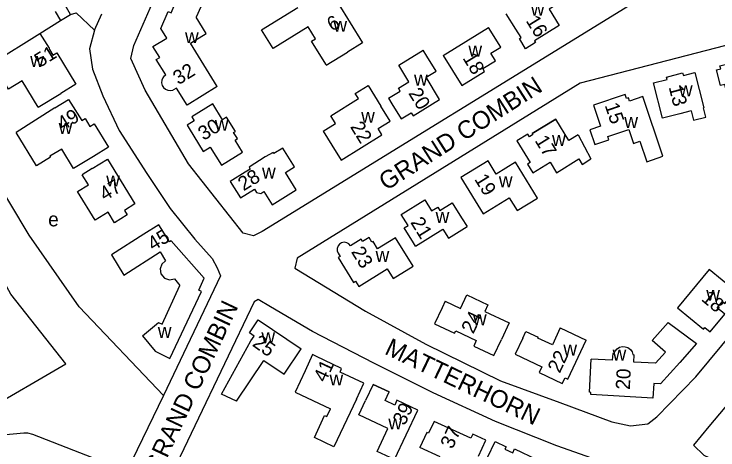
# Model space of a CAD drawing. Extents: x 158848 to 160613, y 385889 to 387762.
# Drawn here: x 159250.8 to 159449.2, y 386595.9 to 386718.7 of the extents above; entities that cross this region are included whole.
import ezdxf

# ---------------------------------------------------------------- set-up
doc = ezdxf.new("R2010")
doc.units = 0
for name, color, linetype in [('BLT_Basislijn', 7, 'Continuous'), ('BLT_Bebouwing', 7, 'Continuous'), ('BLT_Centroide', 7, 'Continuous'), ('BLT_Huisnummer', 7, 'Continuous'), ('BLT_Straatnaam', 7, 'Continuous')]:
    doc.layers.add(name, color=color, linetype=linetype)

msp = doc.modelspace()

# ---------------------------------------------------------------- linework, layer by layer
at = {"layer": 'BLT_Basislijn'}
for p, q in [((159284.47, 386709.82), (159295.04, 386733.8)), ((159429.6, 386724.45), (159320.65, 386657.38)), ((159509.08, 386724.64), (159410.36, 386699.24)), ((159273.44, 386714.1), (159275.48, 386718.77)), ((159283.66, 386706.16), (159284.47, 386709.82)), ((159287.72, 386697.22), (159283.66, 386706.16)), ((159410.36, 386699.24), (159330.51, 386649.92)), ((159299.92, 386676.48), (159287.72, 386697.22)), ((159315.37, 386656.97), (159299.92, 386676.48)), ((159318.21, 386656.16), (159315.37, 386656.97)), ((159320.65, 386657.38), (159318.21, 386656.16)), ((159330.51, 386649.92), (159329.94, 386647.04)), ((159329.94, 386647.04), (159349.83, 386634.93)), ((159442.93, 386616.47), (159465.7, 386643.87)), ((159349.83, 386634.93), (159366.83, 386625.7)), ((159366.83, 386625.7), (159387.87, 386615.31)), ((159387.87, 386615.31), (159404.59, 386609.26)), ((159431.97, 386605.22), (159442.93, 386616.47)), ((159404.59, 386609.26), (159419.29, 386603.78)), ((159429.38, 386603.2), (159431.97, 386605.22)), ((159419.29, 386603.78), (159424.48, 386602.62)), ((159424.48, 386602.62), (159429.38, 386603.2))]:
    msp.add_line(p, q, dxfattribs=at)
msp.add_lwpolyline([(159242.05, 386606.57), (159265.31, 386620.12), (159249.82, 386639.78), (159222.12, 386690.41), (159221.6, 386693.24), (159223.31, 386713.76), (159235.97, 386725.74), (159236.72, 386731.56), (159189.43, 386697.22), (159225.17, 386634.11)], close=True, dxfattribs=at)
for points in [[(159525.43, 386728.39), (159522.28, 386725.59), (159524.59, 386715.96), (159523.16, 386709.25), (159518.85, 386700.63), (159512.15, 386689.13), (159503.53, 386676.68), (159494.92, 386663.75), (159486.78, 386651.78), (159478.17, 386640.28), (159467.16, 386626.87), (159457.11, 386614.9), (159446.58, 386602.45), (159442.27, 386597.18), (159445.23, 386594.38), (159472.6, 386581.49)], [(159266.69, 386718.6), (159268.26, 386719), (159273.44, 386714.1)], [(159258.05, 386713.2), (159263.88, 386716.86)], [(159273.44, 386714.1), (159272, 386708.91), (159272.87, 386703.14), (159275.75, 386695.64), (159280.36, 386685.83), (159288.14, 386673.72), (159294.77, 386663.91), (159301.69, 386655.26), (159306.59, 386649.78), (159308.03, 386647.18), (159308.9, 386644.88), (159292.85, 386611.22)], [(159292.85, 386611.22), (159269.12, 386636.22), (159255, 386656.41), (159244.05, 386674.58), (159234.17, 386698.48)], [(159464.23, 386571.47), (159427.07, 386590.06), (159421.88, 386590.64), (159403.73, 386596.98), (159386.43, 386603.9), (159368.85, 386611.97), (159352.13, 386620.33), (159334.84, 386629.26), (159323.02, 386636.18), (159319.56, 386638.2), (159318.41, 386637.62), (159293.33, 386585.16), (159293.91, 386582.57), (159426.49, 386519.73), (159427.12, 386519.34)], [(159282.52, 386589.87), (159256.06, 386600.17), (159254.65, 386600.61), (159253.47, 386600.53), (159247.5, 386599.97), (159245.11, 386600.05), (159242.84, 386600.79), (159241.54, 386601.44), (159240.52, 386602.16), (159239.08, 386603.65), (159233.27, 386610.83), (159231.87, 386609.9)], [(159292.85, 386611.22), (159282.52, 386589.87)]]:
    msp.add_lwpolyline(points, dxfattribs=at)
at = {"layer": 'BLT_Bebouwing'}
for p, q in [((159266.69, 386718.6), (159265.11, 386721.15)), ((159262.3, 386719.42), (159263.88, 386716.86)), ((159263.88, 386716.86), (159266.69, 386718.6)), ((159257.57, 386692.4), (159263.9, 386696.32))]:
    msp.add_line(p, q, dxfattribs=at)
for points in [[(159289.86, 386709.5), (159293.77, 386711.92), (159292.11, 386714.61), (159294.18, 386719.37), (159294.99, 386719.02), (159298.63, 386727.37)], [(159298.63, 386727.37), (159304.22, 386722.6), (159302.08, 386717.82)], [(159402.33, 386726.38), (159404.98, 386722.14), (159401.63, 386720.04), (159404.46, 386715.47), (159397.49, 386711.14), (159397.78, 386710.67), (159394.95, 386708.92), (159393.2, 386711.75), (159393.67, 386712.04), (159392.16, 386714.45), (159389.49, 386718.76)], [(159340.38, 386722.92), (159341.32, 386721.35), (159342.02, 386721.8), (159348.95, 386710.59), (159344.7, 386707.96)], [(159320.53, 386714.26), (159330.74, 386720.5)], [(159308.02, 386698.23), (159300.47, 386710.46), (159304.93, 386713.21), (159302.08, 386717.82)], [(159338.77, 386704.29), (159338.6, 386704.56), (159338.66, 386704.59), (159334.64, 386711.07), (159335.72, 386711.74), (159333.67, 386715.05), (159323.83, 386708.95), (159320.53, 386714.26)], [(159371.74, 386707.05), (159377, 386698.51), (159383.4, 386702.46), (159382.89, 386703.32), (159386.45, 386705.52), (159385.14, 386707.63), (159387.98, 386709.37), (159384.52, 386714.93)], [(159371.74, 386707.05), (159384.52, 386714.93)], [(159244.65, 386704.95), (159258.05, 386713.2)], [(159258.05, 386713.2), (159260.62, 386709.05), (159260.7, 386708.72), (159261.69, 386707.14), (159262.76, 386707.79), (159268.17, 386698.93), (159263.9, 386696.32)], [(159293.09, 386701.3), (159293.49, 386701.51), (159290.82, 386705.83), (159291.83, 386706.45), (159289.86, 386709.5)], [(159338.77, 386704.29), (159344.7, 386707.96)], [(159356.3, 386694.97), (159359.59, 386696.98), (159359.08, 386697.83), (159362.01, 386699.62), (159359.19, 386704.24), (159366.1, 386708.46)], [(159367.09, 386706.85), (159366.1, 386708.46)], [(159357.27, 386693.39), (159359.89, 386689.13), (159362.7, 386690.85), (159363.21, 386690), (159370.71, 386694.62), (159366.88, 386700.86), (159369.7, 386702.58), (159367.09, 386706.85)], [(159451.91, 386695.66), (159451.1, 386698.86), (159449.94, 386698.56), (159448.81, 386702.93), (159449.98, 386703.24), (159449.75, 386704.1), (159454.61, 386705.35), (159454.83, 386704.47), (159461.9, 386706.28), (159463.02, 386701.91)], [(159257.57, 386692.4), (159253.01, 386699.86), (159249.21, 386697.52), (159244.65, 386704.95)], [(159438.41, 386690.54), (159433.56, 386689.3), (159430.99, 386699.28), (159434.87, 386700.26), (159434.69, 386700.94), (159439.21, 386702.09), (159439.43, 386701.41), (159442.63, 386702.24), (159443.88, 386697.4)], [(159293.09, 386701.3), (159292.65, 386700.75), (159292.38, 386700.05), (159292.34, 386699.3), (159292.52, 386698.59), (159292.87, 386698), (159293.41, 386697.51), (159294.1, 386697.2), (159294.84, 386697.11), (159295.54, 386697.24)], [(159308.02, 386698.23), (159303.75, 386695.6)], [(159337.9, 386685.71), (159341.32, 386687.86), (159340, 386689.98), (159347.8, 386694.86), (159346.92, 386696.27), (159350.55, 386698.55)], [(159350.55, 386698.55), (159354.11, 386692.76)], [(159303.75, 386695.6), (159299.5, 386692.98), (159296.5, 386697.84), (159295.54, 386697.24)], [(159433.68, 386678.64), (159428.02, 386695.41), (159424.26, 386694.14), (159423.96, 386695.03), (159423.44, 386694.86), (159423.03, 386696.05), (159414.08, 386693.02), (159416.09, 386687.1), (159413.08, 386686.06), (159414.49, 386681.91)], [(159443.88, 386697.4), (159445.21, 386692.27)], [(159262.23, 386692.22), (159266.07, 386694.65)], [(159266.07, 386694.65), (159269.86, 386688.67), (159270.77, 386689.22), (159272.12, 386687.03), (159273.31, 386687.76), (159277.36, 386681.21), (159273.11, 386678.58)], [(159356.3, 386694.97), (159357.27, 386693.39)], [(159262.23, 386692.22), (159251.32, 386685.31)], [(159306.78, 386693.37), (159300.82, 386689.7), (159301.5, 386688.59), (159299.52, 386687.38), (159300.1, 386686.45), (159304.1, 386679.99), (159306.06, 386681.18), (159309.21, 386676.09), (159315.16, 386679.77)], [(159315.16, 386679.77), (159313.06, 386683.17), (159313.7, 386683.57), (159312.65, 386685.27), (159313.14, 386685.58), (159310.65, 386689.61), (159309.53, 386688.91), (159306.78, 386693.37)], [(159342.98, 386677.51), (159354.46, 386684.63), (159353.36, 386686.41), (159356.74, 386688.5), (159354.11, 386692.76)], [(159445.74, 386689.62), (159445.1, 386692.24), (159445.21, 386692.27)], [(159441.67, 386691.37), (159438.41, 386690.54)], [(159441.67, 386691.37), (159442.32, 386688.76), (159445.74, 386689.62)], [(159409.8, 386684.65), (159407.16, 386683.03), (159403.43, 386689.06), (159396.84, 386684.99), (159397.01, 386684.73), (159396.02, 386684.11), (159395.55, 386684.88), (159392.46, 386682.98), (159396.23, 386676.82), (159395.47, 386676.35), (159396.96, 386673.93)], [(159396.84, 386684.99), (159403.43, 386689.06)], [(159418.44, 386683.23), (159418.12, 386684.16), (159424.06, 386686.16), (159425.39, 386682.22), (159427.16, 386682.82), (159429.1, 386677.07)], [(159267.55, 386675.14), (159264.17, 386680.63), (159260.87, 386678.6), (159261.05, 386678.31), (159257.12, 386675.89), (159251.32, 386685.31)], [(159337.9, 386685.71), (159340.34, 386681.76)], [(159409.8, 386684.65), (159413.3, 386677.84)], [(159414.49, 386681.91), (159418.44, 386683.23)], [(159330.29, 386669.17), (159327.28, 386674.05), (159329.82, 386675.62), (159326.55, 386680.92), (159324.01, 386679.35), (159323.78, 386679.71), (159321.58, 386678.41), (159316.98, 386675.52), (159317.3, 386675.01)], [(159340.34, 386681.76), (159342.98, 386677.51)], [(159273.11, 386678.58), (159267.55, 386675.14)], [(159429.1, 386677.07), (159433.68, 386678.64)], [(159272.8, 386675.18), (159277.05, 386677.81), (159284.84, 386665.19), (159281.85, 386663.37)], [(159398.26, 386666.82), (159392.1, 386676.91), (159386.67, 386673.59), (159384.37, 386677.33), (159376.7, 386672.63), (159382.99, 386662.39)], [(159396.96, 386673.93), (159401.83, 386676.92), (159403.64, 386673.97)], [(159403.64, 386673.97), (159409.98, 386677.84), (159410.9, 386676.33)], [(159410.9, 386676.33), (159413.3, 386677.84)], [(159272.8, 386675.18), (159269.93, 386673.4)], [(159315.93, 386674.17), (159311.68, 386671.54), (159314.57, 386666.86), (159318.53, 386669.32), (159319.08, 386668.44), (159320.3, 386668.15), (159321.19, 386668.68), (159323.48, 386664.96), (159330.29, 386669.17)], [(159317.3, 386675.01), (159315.93, 386674.17)], [(159281.85, 386663.37), (159282.63, 386662.1), (159279.08, 386659.89), (159277.23, 386662.89), (159273.6, 386660.64), (159268.63, 386668.66), (159271.69, 386670.56), (159269.93, 386673.4)], [(159311.68, 386671.54), (159314.57, 386666.86)], [(159363.37, 386654.18), (159360.69, 386658.41), (159361.82, 386659.12), (159359.89, 386662.22), (159366.53, 386666.31), (159368.46, 386663.19), (159370.25, 386664.3), (159370.81, 386663.36), (159374.26, 386665.51), (159376.91, 386661.27)], [(159382.99, 386662.39), (159390.34, 386666.92), (159392.55, 386663.35)], [(159392.55, 386663.35), (159398.26, 386666.82)], [(159376.91, 386661.27), (159378.44, 386658.77)], [(159286.95, 386628.02), (159290.56, 386623.64), (159294.67, 386621.6), (159303.62, 386640.48), (159302.82, 386640.87), (159304.38, 386644.28), (159295.02, 386654.78), (159294.61, 386654.52), (159291.57, 386659.3), (159287.35, 386656.61)], [(159363.92, 386653.3), (159371.63, 386658.07), (159373.2, 386655.53), (159378.44, 386658.77)], [(159287.35, 386656.61), (159278.17, 386650.79)], [(159345.58, 386653.39), (159345.14, 386653.9), (159344.51, 386654.25), (159343.78, 386654.36), (159343.09, 386654.21), (159342.53, 386653.88), (159342.08, 386653.34), (159341.84, 386652.64), (159341.85, 386651.92), (159342.1, 386651.28)], [(159342.1, 386651.28), (159342.65, 386650.4), (159342.08, 386650.06), (159346.43, 386643.06), (159346.98, 386643.39), (159347.9, 386641.9), (159355.94, 386646.87), (159357.62, 386644.16), (159363.23, 386647.6), (159358.26, 386655.65), (159353.21, 386652.54), (159351.94, 386654.61), (159351.65, 386654.43), (159350.85, 386655.75), (159348.98, 386654.58), (159348.58, 386655.25), (159345.58, 386653.39)], [(159363.92, 386653.3), (159363.37, 386654.18)], [(159278.17, 386650.79), (159281.71, 386645.14), (159291.93, 386651.64), (159293.43, 386649.16), (159292.44, 386648.22), (159291.94, 386646.93), (159292.12, 386645.44), (159293.2, 386644.22), (159294.61, 386643.76), (159295.95, 386644.03), (159297.5, 386642.2)], [(159437.77, 386635.89), (159445.06, 386629.88), (159445.49, 386630.39), (159447.02, 386629.13), (159451.13, 386634.13), (159448.94, 386635.92), (159450.43, 386637.7), (159451.08, 386637.15), (159453.99, 386640.72), (159446.7, 386646.73)], [(159446.7, 386646.73), (159437.77, 386635.89)], [(159291.47, 386631.72), (159292.47, 386631.25), (159297.5, 386642.2)], [(159372.27, 386637.74), (159376.57, 386635.72), (159378.35, 386639.52), (159384.32, 386636.71), (159383.47, 386634.9), (159390.35, 386631.67)], [(159372.27, 386637.74), (159371.42, 386635.93)], [(159371.42, 386635.93), (159369.28, 386631.4), (159374.94, 386628.74), (159375.25, 386629.41), (159381.06, 386626.68), (159380.32, 386625.11), (159386, 386622.43), (159388.13, 386626.95)], [(159313.49, 386609.58), (159309.25, 386611.59), (159317.49, 386626.56), (159318.42, 386627.94), (159317.11, 386628.82), (159319.55, 386632.48), (159331.68, 386624.36)], [(159317.11, 386628.82), (159319.55, 386632.48)], [(159286.95, 386628.02), (159291.47, 386631.72)], [(159390.35, 386631.67), (159388.13, 386626.95)], [(159431.61, 386620.32), (159434.35, 386623.42), (159430.65, 386626.68), (159435.11, 386631.73), (159443.11, 386625.81), (159438.4, 386620.49), (159432.98, 386614.51), (159431.09, 386614.59), (159430.86, 386610.48)], [(159394.13, 386627.35), (159395.04, 386629.27), (159398.5, 386627.66)], [(159404.74, 386630.29), (159402.52, 386625.44), (159398.36, 386627.35), (159398.5, 386627.66)], [(159404.74, 386630.29), (159412.07, 386626.8)], [(159394.13, 386627.35), (159391.99, 386622.83), (159399.54, 386619.25), (159398.79, 386617.66), (159405.23, 386614.61), (159406.06, 386616.18), (159406.89, 386615.78), (159412.07, 386626.8)], [(159419.87, 386622.97), (159420.18, 386623.7), (159420.73, 386624.34), (159421.45, 386624.79), (159422.25, 386624.99), (159423.03, 386624.95), (159423.81, 386624.68), (159424.49, 386624.16), (159424.97, 386623.46), (159425.2, 386622.7)], [(159313.49, 386609.58), (159321.2, 386621.06), (159326.89, 386617.24), (159331.68, 386624.36)], [(159347.24, 386610.13), (159349.35, 386614.66), (159342.64, 386617.8), (159343.1, 386618.78), (159335.86, 386622.28), (159334.92, 386622.71), (159332.81, 386618.18)], [(159419.5, 386623), (159419.39, 386621.12)], [(159419.87, 386622.97), (159419.5, 386623)], [(159425.2, 386622.7), (159425.57, 386622.65)], [(159431.61, 386620.32), (159425.48, 386620.58), (159425.57, 386622.65)], [(159412.93, 386612.1), (159413.46, 386621.46)], [(159419.39, 386621.12), (159413.46, 386621.46)], [(159332.81, 386618.18), (159329.99, 386612.1)], [(159358, 386593.12), (159364.57, 386607.1), (159358.68, 386609.84), (159358.05, 386608.48), (159355.32, 386609.75), (159356.46, 386612.18), (159351.96, 386614.29), (159349.83, 386609.77)], [(159351.96, 386614.29), (159356.46, 386612.18)], [(159329.99, 386612.1), (159339.96, 386607.47)], [(159430.86, 386610.48), (159413.3, 386611.47), (159413.33, 386612.07), (159412.93, 386612.1)], [(159347.24, 386610.13), (159340.92, 386596.71), (159335.4, 386599.31)], [(159347.94, 386605.74), (159349.83, 386609.77)], [(159335.4, 386599.31), (159338.29, 386605.54), (159338.92, 386605.24), (159339.96, 386607.47)], [(159358, 386593.12), (159353.12, 386595.39), (159356.16, 386601.9), (159347.94, 386605.74)], [(159369.14, 386603.88), (159367.6, 386600.58), (159367.12, 386600.8)], [(159381.65, 386594.08), (159383.76, 386598.61), (159380.08, 386600.33), (159379.52, 386599.13), (159369.14, 386603.88)], [(159367.12, 386600.8), (159365.14, 386596.56)], [(159384.25, 386593.68), (159386.38, 386598.21), (159389.45, 386596.76), (159389.12, 386596.06), (159391.31, 386595.02), (159391.82, 386596.13), (159398.1, 386593.19), (159397.48, 386591.9), (159400.87, 386590.32), (159398.76, 386585.79)], [(159376.2, 386582.34), (159372.2, 386584.19), (159371.78, 386583.29), (159366.99, 386585.52), (159370.89, 386593.89), (159365.14, 386596.56)]]:
    msp.add_lwpolyline(points, dxfattribs=at)

# ---------------------------------------------------------------- texts
at = {"layer": 'BLT_Centroide'}
for s, p in [('w', (159396.42, 386718.25)), ('w', (159340.77, 386713.69)), ('w', (159298.94, 386710.48)), ('w', (159378.83, 386706.72)), ('w', (159255.3, 386703.75)), ('w', (159363.5, 386698.53)), ('w', (159438.17, 386695.5)), ('w', (159348.59, 386688.03)), ('w', (159307.34, 386685.78)), ('w', (159422.77, 386686.56)), ('w', (159263.33, 386684.91)), ('w', (159402.4, 386681.5)), ('w', (159320.65, 386672.34)), ('w', (159276.73, 386670.11)), ('w', (159387.41, 386669.88)), ('w', (159369.59, 386659.81)), ('e', (159260.37, 386658.85)), ('w', (159352.66, 386648.84)), ('w', (159445.88, 386637.89)), ('w', (159380.11, 386630.97)), ('w', (159291.27, 386627.42)), ('w', (159320.47, 386625.92)), ('w', (159405.59, 386622.44)), ('w', (159419.47, 386621.03)), ('w', (159339.67, 386614.02)), ('w', (159356.25, 386601.62))]:
    msp.add_text(s, height=4, dxfattribs=at).set_placement(p)
at = {"layer": 'BLT_Huisnummer'}
for s, rotation, p in [('6', 28.8712, (159340.35, 386713.69)), ('16', 301.687, (159394.9, 386716.81)), ('51', 31.6819, (159258.03, 386703.51)), ('18', 301.6859, (159377.07, 386706.3)), ('32', 31.6859, (159297.1, 386698.59)), ('13', 284.3815, (159435.25, 386698.12)), ('20', 301.698, (159361.79, 386696.38)), ('15', 288.6229, (159417.21, 386692.98)), ('49', 31.6867, (159264.47, 386685.7)), ('30', 31.7035, (159304.19, 386682.91)), ('22', 301.698, (159345.38, 386686.93)), ('17', 301.6848, (159397.41, 386683.04)), ('28', 31.6826, (159315.44, 386668.7)), ('47', 31.712, (159276.35, 386665.88)), ('19', 301.698, (159380.39, 386672.16)), ('21', 301.6916, (159362.37, 386659.99)), ('45', 31.6745, (159289.95, 386651.81)), ('23', 301.6857, (159345.65, 386651.69)), ('18', 320.5655, (159444.24, 386638.11)), ('24', 64.7439, (159380.22, 386628.36)), ('25', 324.7026, (159317.68, 386625.32)), ('22', 64.7331, (159404.57, 386617.28)), ('41', 64.8452, (159338.55, 386614.66)), ('20', 86.9496, (159424.32, 386612.74)), ('39', 64.8452, (159360.89, 386602.52)), ('37', 64.8452, (159374.32, 386595.89))]:
    msp.add_text(s, height=4, rotation=rotation, dxfattribs=at).set_placement(p)
at = {"layer": 'BLT_Straatnaam'}
for s, rotation, p in [('GRAND COMBIN', 32.5768, (159355.65, 386668.77)), ('GRAND COMBIN', 64.8152, (159291.63, 386588.61)), ('MATTERHORN', 334.4708, (159354.91, 386623.01))]:
    msp.add_text(s, height=5, rotation=rotation, dxfattribs=at).set_placement(p)

doc.saveas('drawing.dxf')
